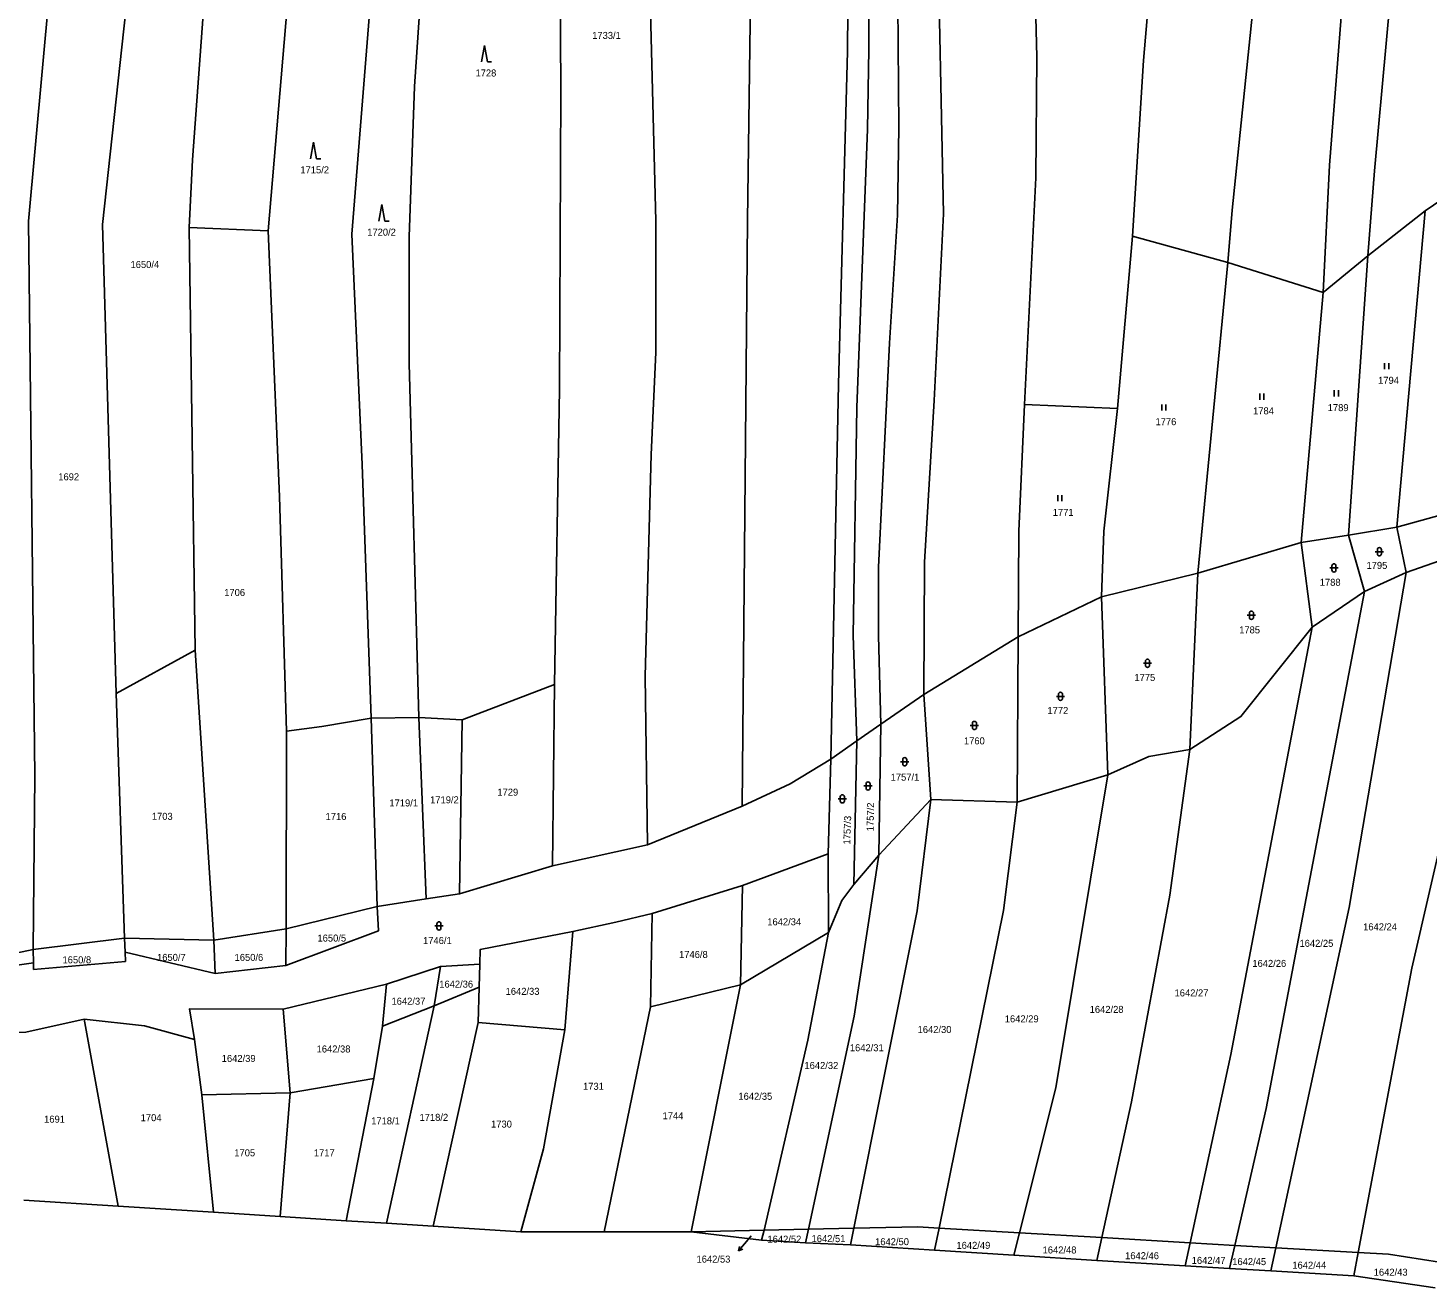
# Model space of a CAD drawing. Extents: x -776734 to -748832, y -1118122 to -976986.
# Drawn here: x -750494 to -750154.1, y -1112843.5 to -1112537.7 of the extents above; entities that cross this region are included whole.
import ezdxf

# ---------------------------------------------------------------- set-up
doc = ezdxf.new("R2010")
doc.units = 0
for name, color, linetype in [('KM_Hranice parcel', 7, 'Continuous'), ('KM_Parcelní čísla', 7, 'Continuous'), ('KM_Pop  PČ popisy', 7, 'Continuous'), ('KM_Značky kultur', 7, 'Continuous')]:
    doc.layers.add(name, color=color, linetype=linetype)

msp = doc.modelspace()

# ---------------------------------------------------------------- linework, layer by layer
at = {"layer": 'KM_Hranice parcel'}
for p, q in [((-750154.82, -1112582.05), (-750133.7, -1112567.66)), ((-750168.71, -1112593), (-750154.82, -1112582.05)), ((-750161.65, -1112658.81), (-750154.82, -1112582.05)), ((-750454.81, -1112586.14), (-750435.65, -1112586.9)), ((-750453.34, -1112688.65), (-750454.81, -1112586.14)), ((-750229.49, -1112630.02), (-750225.84, -1112588.18)), ((-750225.84, -1112588.18), (-750202.69, -1112594.59)), ((-750168.71, -1112593), (-750179.58, -1112601.91)), ((-750173.38, -1112660.77), (-750168.71, -1112593)), ((-750209.95, -1112669.96), (-750202.69, -1112594.59)), ((-750179.58, -1112601.91), (-750202.69, -1112594.59)), ((-750184.92, -1112662.53), (-750179.58, -1112601.91)), ((-750252.08, -1112629.1), (-750229.49, -1112630.02)), ((-750161.65, -1112658.81), (-750142.68, -1112653.53)), ((-750184.92, -1112662.53), (-750173.38, -1112660.77)), ((-750173.38, -1112660.77), (-750161.65, -1112658.81)), ((-750169.49, -1112674.46), (-750173.38, -1112660.77)), ((-750159.42, -1112669.86), (-750161.65, -1112658.81)), ((-750209.95, -1112669.96), (-750184.92, -1112662.53)), ((-750182.2, -1112683.07), (-750184.92, -1112662.53)), ((-750159.42, -1112669.86), (-750141.47, -1112663.49)), ((-750276.34, -1112667.33), (-750276.48, -1112699.45)), ((-750233.37, -1112675.77), (-750209.95, -1112669.96)), ((-750211.9, -1112712.79), (-750209.95, -1112669.96)), ((-750169.49, -1112674.46), (-750159.42, -1112669.86)), ((-750182.2, -1112683.07), (-750169.49, -1112674.46)), ((-750253.61, -1112685.48), (-750233.37, -1112675.77)), ((-750231.85, -1112718.95), (-750233.37, -1112675.77)), ((-750253.61, -1112685.48), (-750276.48, -1112699.45)), ((-750253.85, -1112725.55), (-750253.61, -1112685.48)), ((-750472.54, -1112699.2), (-750453.34, -1112688.65)), ((-750448.86, -1112759.02), (-750453.34, -1112688.65)), ((-750388.56, -1112705.56), (-750366.14, -1112697.04)), ((-750366.14, -1112697.04), (-750366.66, -1112741.01)), ((-750470.54, -1112758.53), (-750472.54, -1112699.2)), ((-750276.48, -1112699.45), (-750286.93, -1112706.62)), ((-750274.76, -1112724.91), (-750276.48, -1112699.45)), ((-750410.64, -1112705.21), (-750399.06, -1112705.02)), ((-750409.19, -1112750.85), (-750410.64, -1112705.21)), ((-750399.06, -1112705.02), (-750388.56, -1112705.56)), ((-750397.31, -1112749), (-750399.06, -1112705.02)), ((-750431.19, -1112708.32), (-750431.32, -1112756.3)), ((-750389.24, -1112747.8), (-750388.56, -1112705.56)), ((-750292.78, -1112710.69), (-750286.93, -1112706.62)), ((-750287.4, -1112738.39), (-750286.93, -1112706.62)), ((-750299.09, -1112715.14), (-750292.78, -1112710.69)), ((-750292.78, -1112710.69), (-750293.45, -1112745.51)), ((-750299.71, -1112738.08), (-750299.09, -1112715.14)), ((-750253.85, -1112725.55), (-750231.85, -1112718.95)), ((-750287.4, -1112738.39), (-750274.76, -1112724.91)), ((-750274.76, -1112724.91), (-750253.85, -1112725.55)), ((-750343.55, -1112735.91), (-750320.6, -1112726.51)), ((-750366.66, -1112741.01), (-750343.55, -1112735.91)), ((-750320.5, -1112745.81), (-750299.71, -1112738.08)), ((-750299.71, -1112738.08), (-750299.61, -1112757.16)), ((-750293.45, -1112745.51), (-750287.4, -1112738.39)), ((-750389.24, -1112747.8), (-750366.66, -1112741.01)), ((-750342.41, -1112752.56), (-750320.5, -1112745.81)), ((-750321.02, -1112769.87), (-750320.5, -1112745.81)), ((-750409.19, -1112750.85), (-750397.31, -1112749)), ((-750397.31, -1112749), (-750389.24, -1112747.8)), ((-750431.32, -1112756.3), (-750409.19, -1112750.85)), ((-750342.41, -1112752.56), (-750342.82, -1112775.22)), ((-750431.32, -1112756.3), (-750448.86, -1112759.02)), ((-750431.32, -1112756.3), (-750431.34, -1112765.18)), ((-750470.54, -1112758.53), (-750492.72, -1112761.32)), ((-750448.86, -1112759.02), (-750470.54, -1112758.53)), ((-750470.54, -1112758.53), (-750470.33, -1112761.95)), ((-750448.86, -1112759.02), (-750448.53, -1112767.14)), ((-750363.61, -1112780.8), (-750361.73, -1112756.94)), ((-750321.02, -1112769.87), (-750299.61, -1112757.16)), ((-750492.72, -1112761.32), (-750508.14, -1112764.49)), ((-750492.72, -1112761.32), (-750492.58, -1112764.54)), ((-750448.53, -1112767.14), (-750470.33, -1112761.95)), ((-750431.34, -1112765.18), (-750448.53, -1112767.14)), ((-750406.96, -1112769.74), (-750393.86, -1112765.44)), ((-750393.86, -1112765.44), (-750395.38, -1112774.99)), ((-750393.86, -1112765.44), (-750384.31, -1112764.86)), ((-750384.31, -1112764.86), (-750384.46, -1112770.44)), ((-750432.05, -1112775.8), (-750406.96, -1112769.74)), ((-750406.96, -1112769.74), (-750407.9, -1112779.93)), ((-750342.82, -1112775.22), (-750321.02, -1112769.87)), ((-750321.02, -1112769.87), (-750332.96, -1112829.83)), ((-750395.38, -1112774.99), (-750384.46, -1112770.44)), ((-750384.46, -1112770.44), (-750384.7, -1112779.04)), ((-750432.05, -1112775.8), (-750430.3, -1112796.13)), ((-750407.9, -1112779.93), (-750395.38, -1112774.99)), ((-750406.95, -1112827.75), (-750395.38, -1112774.99)), ((-750354.13, -1112829.83), (-750342.82, -1112775.22)), ((-750472.07, -1112823.6), (-750480.31, -1112778.26)), ((-750409.98, -1112792.6), (-750407.9, -1112779.93)), ((-750395.57, -1112828.48), (-750384.7, -1112779.04)), ((-750384.7, -1112779.04), (-750363.61, -1112780.8)), ((-750453.56, -1112783.16), (-750451.74, -1112796.56)), ((-750430.3, -1112796.13), (-750409.98, -1112792.6)), ((-750416.75, -1112827.13), (-750409.98, -1112792.6)), ((-750451.74, -1112796.56), (-750430.3, -1112796.13)), ((-750448.9, -1112825.08), (-750451.74, -1112796.56)), ((-750432.74, -1112826.11), (-750430.3, -1112796.13)), ((-750472.07, -1112823.6), (-750494.93, -1112822.14)), ((-750448.9, -1112825.08), (-750472.07, -1112823.6)), ((-750432.74, -1112826.11), (-750448.9, -1112825.08)), ((-750416.75, -1112827.13), (-750432.74, -1112826.11)), ((-750406.95, -1112827.75), (-750416.75, -1112827.13)), ((-750395.57, -1112828.48), (-750406.95, -1112827.75)), ((-750374.34, -1112829.83), (-750395.57, -1112828.48)), ((-750354.13, -1112829.83), (-750374.34, -1112829.83)), ((-750332.96, -1112829.83), (-750354.13, -1112829.83)), ((-750332.96, -1112829.83), (-750315.29, -1112829.44)), ((-750315.92, -1112831.87), (-750332.96, -1112829.83)), ((-750315.29, -1112829.44), (-750315.92, -1112831.87)), ((-750315.29, -1112829.44), (-750304.5, -1112829.2)), ((-750304.5, -1112829.2), (-750305.23, -1112832.51)), ((-750304.5, -1112829.2), (-750293.52, -1112828.96)), ((-750293.52, -1112828.96), (-750294.32, -1112832.95)), ((-750272.79, -1112828.92), (-750273.88, -1112834.28)), ((-750272.79, -1112828.92), (-750253.3, -1112830.06)), ((-750253.3, -1112830.06), (-750254.67, -1112835.49)), ((-750253.3, -1112830.06), (-750233.28, -1112831.23)), ((-750233.28, -1112831.23), (-750234.49, -1112836.77)), ((-750233.28, -1112831.23), (-750211.87, -1112832.48)), ((-750305.23, -1112832.51), (-750315.92, -1112831.87)), ((-750294.32, -1112832.95), (-750305.23, -1112832.51)), ((-750273.88, -1112834.28), (-750294.32, -1112832.95)), ((-750254.67, -1112835.49), (-750273.88, -1112834.28)), ((-750213.08, -1112838.06), (-750211.87, -1112832.48)), ((-750211.87, -1112832.48), (-750201.04, -1112833.11)), ((-750201.04, -1112833.11), (-750202.33, -1112838.71)), ((-750201.04, -1112833.11), (-750191.04, -1112833.69)), ((-750191.04, -1112833.69), (-750192.25, -1112839.32)), ((-750191.04, -1112833.69), (-750171.03, -1112834.86)), ((-750234.49, -1112836.77), (-750254.67, -1112835.49)), ((-750213.08, -1112838.06), (-750234.49, -1112836.77)), ((-750202.33, -1112838.71), (-750213.08, -1112838.06)), ((-750171.03, -1112834.86), (-750172.1, -1112840.54)), ((-750192.25, -1112839.32), (-750202.33, -1112838.71)), ((-750172.1, -1112840.54), (-750192.25, -1112839.32)), ((-750152.38, -1112843.46), (-750172.1, -1112840.54))]:
    msp.add_line(p, q, dxfattribs=at)
for points in [[(-750107.38, -1111913.48), (-750104.21, -1111938.64), (-750117.48, -1112041.78), (-750131.25, -1112149.54), (-750133.21, -1112172.56), (-750136.27, -1112202.22), (-750142.07, -1112267.43), (-750143.8, -1112304.27), (-750151.12, -1112397.72), (-750153.69, -1112420.44), (-750161.41, -1112510.48), (-750167.11, -1112572.35), (-750168.71, -1112593)], [(-750202.69, -1112594.59), (-750201.65, -1112581.9), (-750196.14, -1112528.44), (-750197.19, -1112509.53), (-750192.8, -1112415.9), (-750189.96, -1112380.55), (-750178.19, -1112250.91), (-750168.16, -1112169.44), (-750162.12, -1112115.8), (-750157.37, -1112069.79), (-750144.53, -1111953.69), (-750146.27, -1111933.67), (-750147.28, -1111916.89)], [(-750366.14, -1112697.04), (-750364.92, -1112625.3), (-750364.64, -1112552.84), (-750364.98, -1112486.29), (-750361.87, -1112457.49), (-750358.55, -1112431.4), (-750356.81, -1112415.56), (-750353.19, -1112385.77), (-750351.64, -1112375.14)], [(-750343.55, -1112735.91), (-750344.16, -1112695), (-750342.67, -1112641.18), (-750341.59, -1112616.48), (-750341.55, -1112584.51), (-750342.88, -1112533.81), (-750344.95, -1112489.95), (-750342.06, -1112468.92), (-750335.02, -1112419.91), (-750329.98, -1112374.14)], [(-750320.6, -1112726.51), (-750319.29, -1112584.4), (-750318.15, -1112500.29), (-750315.09, -1112471.19), (-750312.2, -1112443.21), (-750306.25, -1112385.28)], [(-750299.09, -1112715.14), (-750297.24, -1112624.13), (-750295.05, -1112543.36), (-750294.63, -1112492.93), (-750289.05, -1112442.71), (-750282.72, -1112388.48)], [(-750292.78, -1112710.69), (-750293.67, -1112685.14), (-750292.73, -1112629.76), (-750290.13, -1112562.24), (-750289.82, -1112542.93), (-750289.78, -1112512.46), (-750288.94, -1112490.41), (-750283.08, -1112442.63), (-750277.37, -1112389.55)], [(-750286.93, -1112706.62), (-750287.49, -1112685.23), (-750287.51, -1112668.52), (-750284.85, -1112614.2), (-750282.86, -1112583.14), (-750282.57, -1112561.84), (-750282.94, -1112511.58), (-750282.33, -1112497.58), (-750277.24, -1112442.58), (-750271.6, -1112390.2)], [(-750239.98, -1112404.01), (-750245.33, -1112464.51), (-750250.05, -1112505.51), (-750249.06, -1112544.74), (-750249.32, -1112574.04), (-750252.08, -1112629.1)], [(-750225.84, -1112588.18), (-750223.14, -1112545.62), (-750220, -1112508.81), (-750217.42, -1112409.75)], [(-750418.77, -1112421.49), (-750425.58, -1112472.61), (-750429.2, -1112508.96), (-750431.01, -1112532.65), (-750435.65, -1112586.9)], [(-750179.58, -1112601.91), (-750178.03, -1112570.99), (-750173.28, -1112510.22), (-750173.44, -1112438.37), (-750172.81, -1112422.82)], [(-750410.64, -1112705.21), (-750412.83, -1112643.6), (-750415.32, -1112587.73), (-750411.16, -1112535.16), (-750408.44, -1112492.82)], [(-750399.06, -1112705.02), (-750401.42, -1112619.13), (-750401.44, -1112588.37), (-750400.16, -1112551.87), (-750398.7, -1112530.35), (-750397.09, -1112493.03)], [(-750449.33, -1112502.49), (-750449.78, -1112512.32), (-750454.02, -1112569.7), (-750454.81, -1112586.14)], [(-750273.22, -1112508.43), (-750271.7, -1112582.79), (-750273.95, -1112628.07), (-750276.34, -1112667.33)], [(-750492.72, -1112761.32), (-750492.29, -1112719.15), (-750493.87, -1112584.6), (-750488.8, -1112529.53)], [(-750470.23, -1112533.47), (-750475.84, -1112585.41), (-750472.54, -1112699.2)], [(-750435.65, -1112586.9), (-750432.87, -1112651.39), (-750431.19, -1112708.32)], [(-750252.08, -1112629.1), (-750253.43, -1112659.77), (-750253.61, -1112685.48)], [(-750233.37, -1112675.77), (-750232.83, -1112659.79), (-750229.49, -1112630.02)], [(-750141.47, -1112663.49), (-750143.17, -1112687.54), (-750148.73, -1112725.48), (-750158, -1112765.83), (-750171.03, -1112834.86)], [(-750159.42, -1112669.86), (-750173.28, -1112751.13), (-750191.04, -1112833.69)], [(-750169.49, -1112674.46), (-750193.39, -1112799.88), (-750201.04, -1112833.11)], [(-750211.9, -1112712.79), (-750199.51, -1112704.79), (-750182.2, -1112683.07)], [(-750182.2, -1112683.07), (-750201.98, -1112786.77), (-750211.87, -1112832.48)], [(-750431.19, -1112708.32), (-750422.66, -1112707.21), (-750410.64, -1112705.21)], [(-750320.6, -1112726.51), (-750308.94, -1112721.14), (-750299.09, -1112715.14)], [(-750211.9, -1112712.79), (-750216.76, -1112748.1), (-750226.12, -1112798.26), (-750233.28, -1112831.23)], [(-750231.85, -1112718.95), (-750221.87, -1112714.45), (-750211.9, -1112712.79)], [(-750231.85, -1112718.95), (-750244.45, -1112794.9), (-750253.3, -1112830.06)], [(-750274.76, -1112724.91), (-750278.14, -1112751.9), (-750293.52, -1112828.96)], [(-750253.85, -1112725.55), (-750257.15, -1112751.83), (-750272.79, -1112828.92)], [(-750287.4, -1112738.39), (-750293.42, -1112777.46), (-750304.5, -1112829.2)], [(-750299.61, -1112757.16), (-750296.39, -1112749.42), (-750293.45, -1112745.51)], [(-750409.19, -1112750.85), (-750408.85, -1112756.77), (-750431.34, -1112765.18)], [(-750361.73, -1112756.94), (-750351.27, -1112754.69), (-750342.41, -1112752.56)], [(-750384.31, -1112764.86), (-750384.21, -1112761.33), (-750361.73, -1112756.94)], [(-750299.61, -1112757.16), (-750304.68, -1112783.28), (-750315.29, -1112829.44)], [(-750470.33, -1112761.95), (-750470.3, -1112764.19), (-750492.59, -1112766.15), (-750492.58, -1112764.54)], [(-750492.58, -1112764.54), (-750507.94, -1112766.74), (-750508.14, -1112764.49)], [(-750453.56, -1112783.16), (-750454.74, -1112775.7), (-750432.05, -1112775.8)], [(-750504.43, -1112781.7), (-750494.49, -1112781.39), (-750480.31, -1112778.26)], [(-750480.31, -1112778.26), (-750465.66, -1112779.82), (-750453.56, -1112783.16)], [(-750374.34, -1112829.83), (-750368.85, -1112809.66), (-750363.61, -1112780.8)], [(-750293.52, -1112828.96), (-750277.93, -1112828.62), (-750272.79, -1112828.92)], [(-750171.03, -1112834.86), (-750163.69, -1112835.29), (-750151.32, -1112837.17)]]:
    msp.add_lwpolyline(points, dxfattribs=at)
at = {"layer": 'KM_Pop  PČ popisy'}
for p, q in [((-750318.42, -1112830.84), (-750319.54, -1112832.16)), ((-750319.54, -1112832.16), (-750321.469, -1112834.459)), ((-750321.469, -1112834.459), (-750321.209, -1112833.37)), ((-750321.469, -1112834.459), (-750320.442, -1112834.014))]:
    msp.add_line(p, q, dxfattribs=at)
at = {"layer": 'KM_Značky kultur'}
for p, q in [((-750383.15, -1112541.91), (-750383.9, -1112545.91)), ((-750382.4, -1112545.91), (-750383.15, -1112541.91)), ((-750382.4, -1112545.91), (-750381.404, -1112545.91)), ((-750424.65, -1112565.42), (-750425.4, -1112569.42)), ((-750423.9, -1112569.42), (-750424.65, -1112565.42)), ((-750423.9, -1112569.42), (-750422.904, -1112569.42)), ((-750408.06, -1112580.53), (-750408.81, -1112584.53)), ((-750407.31, -1112584.53), (-750408.06, -1112580.53)), ((-750407.31, -1112584.53), (-750406.314, -1112584.53)), ((-750164.641, -1112620.49), (-750164.641, -1112618.99)), ((-750163.64, -1112620.49), (-750163.64, -1112618.99)), ((-750194.971, -1112627.9), (-750194.971, -1112626.4)), ((-750193.97, -1112627.9), (-750193.97, -1112626.4)), ((-750176.851, -1112627.12), (-750176.851, -1112625.62)), ((-750175.85, -1112627.12), (-750175.85, -1112625.62)), ((-750218.721, -1112630.53), (-750218.721, -1112629.03)), ((-750217.72, -1112630.53), (-750217.72, -1112629.03)), ((-750243.961, -1112652.53), (-750243.961, -1112651.03)), ((-750242.96, -1112652.53), (-750242.96, -1112651.03)), ((-750166.401, -1112664.301), (-750166.401, -1112665.302)), ((-750165.399, -1112665.302), (-750165.399, -1112664.301)), ((-750166.901, -1112664.801), (-750164.899, -1112664.801)), ((-750177.951, -1112668.711), (-750175.949, -1112668.711)), ((-750177.451, -1112668.211), (-750177.451, -1112669.212)), ((-750176.449, -1112669.212), (-750176.449, -1112668.211)), ((-750197.971, -1112680.211), (-750195.969, -1112680.211)), ((-750197.471, -1112679.711), (-750197.471, -1112680.712)), ((-750196.469, -1112680.712), (-750196.469, -1112679.711)), ((-750223.201, -1112691.861), (-750221.199, -1112691.861)), ((-750222.701, -1112691.361), (-750222.701, -1112692.362)), ((-750221.699, -1112692.362), (-750221.699, -1112691.361)), ((-750244.331, -1112699.881), (-750242.329, -1112699.881)), ((-750243.831, -1112699.381), (-750243.831, -1112700.382)), ((-750242.829, -1112700.382), (-750242.829, -1112699.381)), ((-750265.211, -1112706.951), (-750263.209, -1112706.951)), ((-750264.711, -1112706.451), (-750264.711, -1112707.452)), ((-750263.709, -1112707.452), (-750263.709, -1112706.451)), ((-750281.631, -1112715.261), (-750281.631, -1112716.262)), ((-750280.629, -1112716.262), (-750280.629, -1112715.261)), ((-750282.131, -1112715.761), (-750280.129, -1112715.761)), ((-750291.031, -1112721.631), (-750289.029, -1112721.631)), ((-750290.531, -1112721.131), (-750290.531, -1112722.132)), ((-750289.529, -1112722.132), (-750289.529, -1112721.131)), ((-750297.291, -1112724.761), (-750295.289, -1112724.761)), ((-750296.791, -1112724.261), (-750296.791, -1112725.262)), ((-750295.789, -1112725.262), (-750295.789, -1112724.261)), ((-750395.211, -1112755.591), (-750393.209, -1112755.591)), ((-750394.711, -1112755.091), (-750394.711, -1112756.092)), ((-750393.709, -1112756.092), (-750393.709, -1112755.091))]:
    msp.add_line(p, q, dxfattribs=at)
for centre, start, end in [((-750165.9, -1112664.3009), 0, 180), ((-750176.95, -1112668.2109), 0, 180), ((-750165.9, -1112665.3009), 180, 359.987886), ((-750176.95, -1112669.2109), 180, 359.987886), ((-750196.97, -1112679.7109), 0, 180), ((-750196.97, -1112680.7109), 180, 359.987886), ((-750222.2, -1112691.3609), 0, 180), ((-750222.2, -1112692.3609), 180, 359.987886), ((-750243.33, -1112699.3809), 0, 180), ((-750243.33, -1112700.3809), 180, 359.987886), ((-750264.21, -1112706.4509), 0, 180), ((-750264.21, -1112707.4509), 180, 359.987886), ((-750281.13, -1112715.2609), 0, 180), ((-750281.13, -1112716.2609), 180, 359.987886), ((-750290.03, -1112721.1309), 0, 180), ((-750290.03, -1112722.1309), 180, 359.987886), ((-750296.29, -1112724.2609), 0, 180), ((-750296.29, -1112725.2609), 180, 359.987886), ((-750394.21, -1112755.0909), 0, 180), ((-750394.21, -1112756.0909), 180, 359.987886)]:
    msp.add_arc(centre, 0.5, start, end, dxfattribs=at)

# ---------------------------------------------------------------- texts
at = {"layer": 'KM_Parcelní čísla'}
for s, p in [('1733/1', (-750357, -1112540.34)), ('1728', (-750385.33, -1112549.46)), ('1715/2', (-750427.84, -1112572.97)), ('1720/2', (-750411.61, -1112588.08)), ('1650/4', (-750469.067, -1112595.94)), ('1794', (-750166.22, -1112624.04)), ('1784', (-750196.57, -1112631.45)), ('1789', (-750178.45, -1112630.67)), ('1776', (-750220.26, -1112634.08)), ('1692', (-750486.604, -1112647.46)), ('1771', (-750245.2, -1112656.08)), ('1795', (-750169.044, -1112668.95)), ('1788', (-750180.384, -1112673.06)), ('1706', (-750446.324, -1112675.53)), ('1785', (-750199.944, -1112684.61)), ('1775', (-750225.374, -1112696.15)), ('1772', (-750246.494, -1112704.17)), ('1760', (-750266.76, -1112711.54)), ('1757/1', (-750284.55, -1112720.35)), ('1729', (-750380.02, -1112723.98)), ('1719/1', (-750406.23, -1112726.6)), ('1719/2', (-750396.34, -1112725.83)), ('1703', (-750463.894, -1112729.85)), ('1716', (-750421.72, -1112729.9)), ('1642/34', (-750314.496, -1112755.45)), ('1642/24', (-750169.856, -1112756.66)), ('1650/5', (-750423.687, -1112759.39)), ('1746/1', (-750398.057, -1112759.99)), ('1642/25', (-750185.306, -1112760.67)), ('1650/8', (-750485.577, -1112764.67)), ('1650/7', (-750462.627, -1112764.08)), ('1650/6', (-750443.807, -1112764.08)), ('1746/8', (-750335.907, -1112763.37)), ('1642/26', (-750196.746, -1112765.54)), ('1642/36', (-750394.126, -1112770.57)), ('1642/37', (-750405.716, -1112774.72)), ('1642/33', (-750378.016, -1112772.32)), ('1642/27', (-750215.636, -1112772.7)), ('1642/28', (-750236.236, -1112776.7)), ('1642/30', (-750278.006, -1112781.58)), ('1642/29', (-750256.846, -1112778.99)), ('1642/39', (-750446.926, -1112788.6)), ('1642/38', (-750423.896, -1112786.31)), ('1642/31', (-750294.456, -1112786.01)), ('1642/32', (-750305.476, -1112790.3)), ('1731', (-750359.224, -1112795.37)), ('1642/35', (-750321.506, -1112797.79)), ('1691', (-750490.044, -1112803.34)), ('1704', (-750466.604, -1112802.98)), ('1718/1', (-750410.647, -1112803.76)), ('1718/2', (-750398.917, -1112802.9)), ('1730', (-750381.544, -1112804.53)), ('1744', (-750339.914, -1112802.51)), ('1705', (-750443.874, -1112811.5)), ('1717', (-750424.564, -1112811.5)), ('1642/52', (-750314.456, -1112832.46)), ('1642/51', (-750303.746, -1112832.33)), ('1642/50', (-750288.326, -1112833.07)), ('1642/49', (-750268.576, -1112833.96)), ('1642/48', (-750247.666, -1112835.08)), ('1642/53', (-750331.673, -1112837.298)), ('1642/46', (-750227.636, -1112836.47)), ('1642/47', (-750211.466, -1112837.61)), ('1642/45', (-750201.626, -1112837.91)), ('1642/44', (-750187.036, -1112838.77)), ('1642/43', (-750167.286, -1112840.48))]:
    msp.add_text(s, height=1.7, dxfattribs=at).set_placement(p)
for s, rotation, p in [('1757/2', 89, (-750288.69, -1112732.624)), ('1757/3', 87.999997, (-750294.36, -1112735.859))]:
    msp.add_text(s, height=1.7, rotation=rotation, dxfattribs=at).set_placement(p)

doc.saveas('drawing.dxf')
